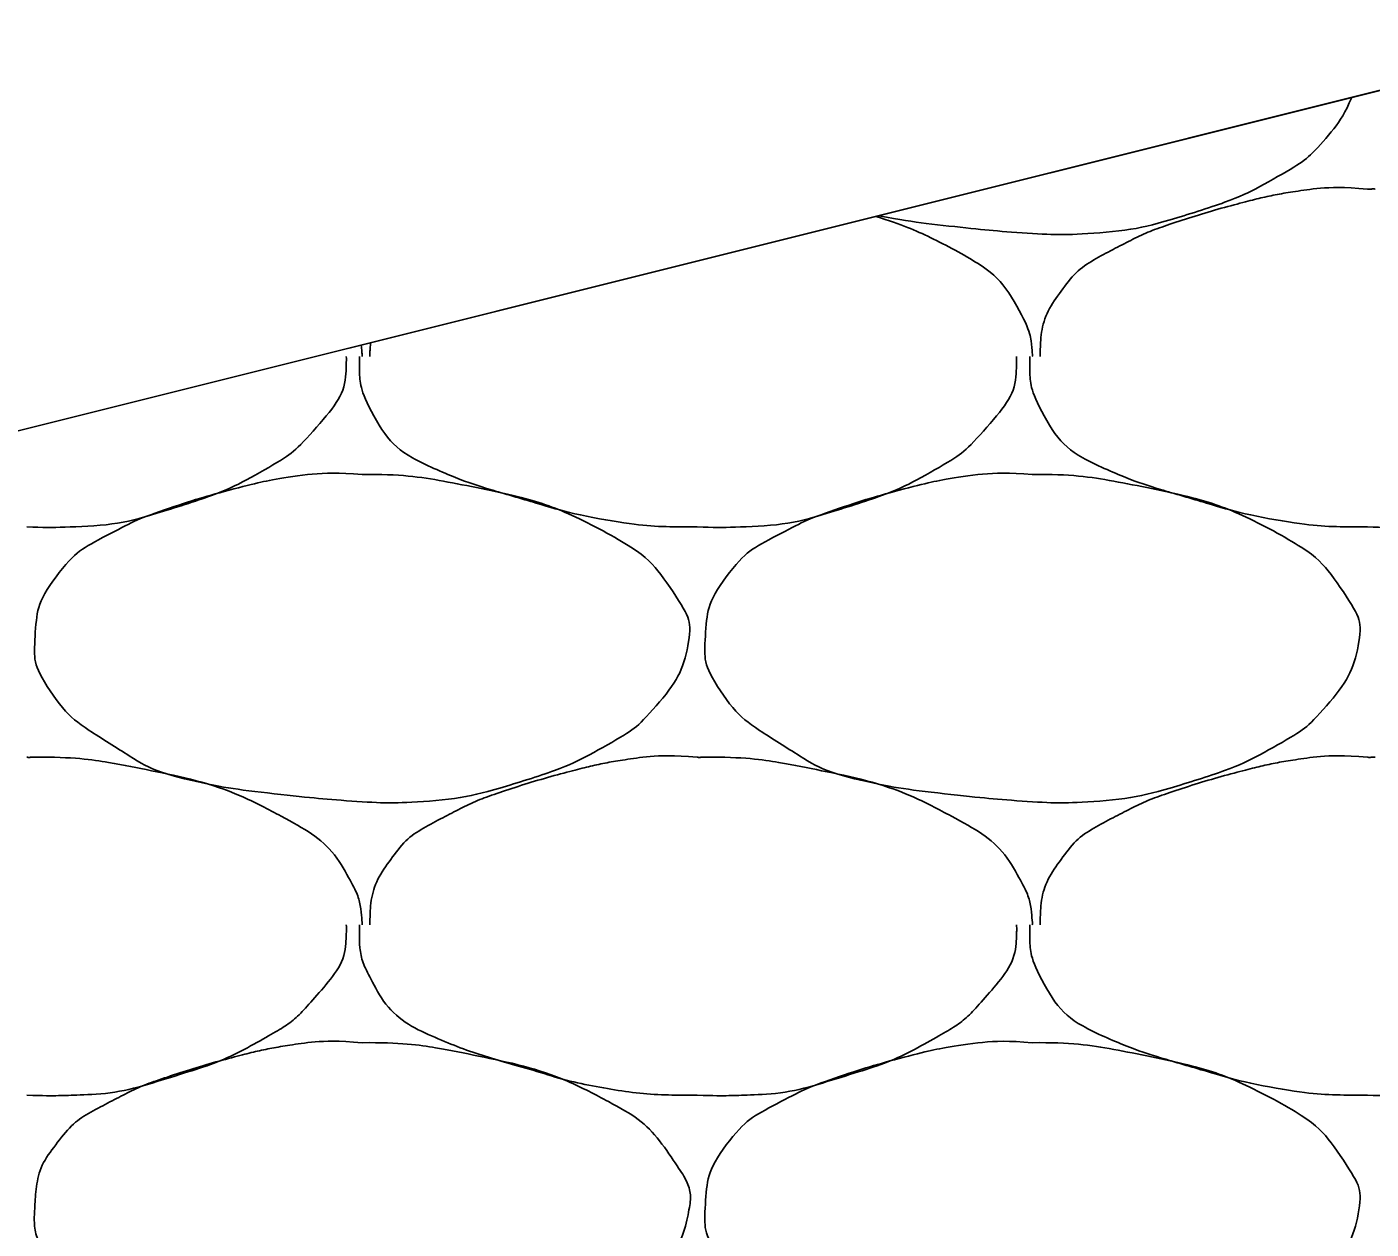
# Model space of a CAD drawing. Extents: x 1373719 to 1374161, y 379835 to 380167.
# Drawn here: x 1373948.682 to 1373949.606, y 380059.416 to 380060.243 of the extents above; entities that cross this region are included whole.
import ezdxf

# ---------------------------------------------------------------- set-up
doc = ezdxf.new("R2010")
doc.units = 0
doc.layers.add('Aggregate Base Course', color=7, linetype='Continuous')
doc.layers.add('SIGNATURE', color=7, linetype='Continuous')

msp = doc.modelspace()

# ---------------------------------------------------------------- linework, layer by layer
msp.add_line((1373949.71786, 380060.22565), (1373933.71446, 380056.2248))
at = {"layer": 'Aggregate Base Course'}
for points, degree in [([(1373949.59277, 380060.19438), (1373949.58827, 380060.18373), (1373949.58157, 380060.17339), (1373949.56457, 380060.1544), (1373949.55625, 380060.14805), (1373949.52787, 380060.13191), (1373949.50999, 380060.12327), (1373949.46465, 380060.10895), (1373949.43913, 380060.10247), (1373949.39962, 380060.1), (1373949.38637, 380060.09994), (1373949.35338, 380060.10214), (1373949.3336, 380060.10405), (1373949.29829, 380060.10792), (1373949.28293, 380060.11015), (1373949.26761, 380060.11309)], 3), ([(1373949.37861, 380060.01622), (1373949.37863, 380060.01682), (1373949.37859, 380060.01742), (1373949.37861, 380060.01802), (1373949.37894, 380060.0332), (1373949.38322, 380060.04777), (1373949.39301, 380060.06122), (1373949.40291, 380060.07484), (1373949.41517, 380060.08281), (1373949.42901, 380060.09002), (1373949.44085, 380060.0962), (1373949.45248, 380060.10199), (1373949.46501, 380060.10622), (1373949.48289, 380060.11226), (1373949.50074, 380060.11766), (1373949.51901, 380060.12242), (1373949.53033, 380060.12537), (1373949.54165, 380060.12781), (1373949.55321, 380060.12962), (1373949.56988, 380060.13223), (1373949.5869, 380060.13286), (1373949.60361, 380060.13142)], 3), ([(1373949.60361, 380060.13142), (1373949.6054, 380060.13132), (1373949.60721, 380060.13153), (1373949.60901, 380060.13142)], 2), ([(1373949.26563, 380060.1126), (1373949.2838, 380060.10684), (1373949.30147, 380060.09952), (1373949.33914, 380060.07934), (1373949.35505, 380060.06543), (1373949.37072, 380060.03624), (1373949.37248, 380060.02731), (1373949.37325, 380060.01742), (1373949.37332, 380060.01681), (1373949.37321, 380060.01622)], 3), ([(1373948.91781, 380060.01622), (1373948.91783, 380060.01682), (1373948.91779, 380060.01742), (1373948.91786, 380060.02062), (1373948.91804, 380060.02321), (1373948.91833, 380060.02577)], 3), ([(1373948.90161, 380060.01622), (1373948.90165, 380060.01442), (1373948.90167, 380060.01262), (1373948.90094, 380059.99258), (1373948.88936, 380059.97676), (1373948.86822, 380059.95303), (1373948.85965, 380059.94645), (1373948.83127, 380059.93031), (1373948.81339, 380059.92167), (1373948.76805, 380059.90735), (1373948.74256, 380059.90025), (1373948.70481, 380059.89878), (1373948.69339, 380059.89871), (1373948.68201, 380059.89922)], 3), ([(1373949.14281, 380059.89922), (1373949.14041, 380059.89922), (1373949.13801, 380059.89922), (1373949.11572, 380059.89922), (1373949.09592, 380059.90108), (1373949.05518, 380059.9084), (1373949.03512, 380059.91482), (1373948.997, 380059.92577), (1373948.97992, 380059.93147), (1373948.94375, 380059.94701), (1373948.92789, 380059.96081), (1373948.91262, 380059.9902), (1373948.91061, 380060.00034), (1373948.91061, 380060.01262), (1373948.91061, 380060.01442), (1373948.91061, 380060.01622)], 3), ([(1373948.91175, 380060.02413), (1373948.91204, 380060.02211), (1373948.91225, 380060.02007), (1373948.91245, 380060.01742), (1373948.91252, 380060.01681), (1373948.91241, 380060.01622)], 3), ([(1373949.36241, 380060.01622), (1373949.36245, 380060.01442), (1373949.36247, 380060.01262), (1373949.36174, 380059.99258), (1373949.35016, 380059.97676), (1373949.32902, 380059.95303), (1373949.32045, 380059.94645), (1373949.29207, 380059.93031), (1373949.27419, 380059.92167), (1373949.22885, 380059.90735), (1373949.20336, 380059.90025), (1373949.16561, 380059.89878), (1373949.15419, 380059.89871), (1373949.14281, 380059.89922)], 3), ([(1373949.60361, 380059.89922), (1373949.60121, 380059.89922), (1373949.59881, 380059.89922), (1373949.57652, 380059.89922), (1373949.55672, 380059.90108), (1373949.51598, 380059.9084), (1373949.49592, 380059.91482), (1373949.4578, 380059.92577), (1373949.44072, 380059.93147), (1373949.40455, 380059.94701), (1373949.38869, 380059.96081), (1373949.37342, 380059.9902), (1373949.37141, 380060.00034), (1373949.37141, 380060.01262), (1373949.37141, 380060.01442), (1373949.37141, 380060.01622)], 3), ([(1373949.82321, 380060.01622), (1373949.82325, 380060.01442), (1373949.82327, 380060.01262), (1373949.82254, 380059.99258), (1373949.81096, 380059.97676), (1373949.78982, 380059.95303), (1373949.78125, 380059.94645), (1373949.75287, 380059.93031), (1373949.73499, 380059.92167), (1373949.68965, 380059.90735), (1373949.66416, 380059.90025), (1373949.62641, 380059.89878), (1373949.61499, 380059.89871), (1373949.60361, 380059.89922)], 3), ([(1373948.91241, 380059.93522), (1373948.93877, 380059.93558), (1373948.96522, 380059.93161), (1373949.02383, 380059.91964), (1373949.05352, 380059.90984), (1373949.10334, 380059.88314), (1373949.11698, 380059.86867), (1373949.1359, 380059.84028), (1373949.13896, 380059.83045), (1373949.13437, 380059.80492), (1373949.12556, 380059.78813), (1373949.10377, 380059.7638), (1373949.09545, 380059.75745), (1373949.06707, 380059.74131), (1373949.04919, 380059.73267), (1373949.00385, 380059.71835), (1373948.97833, 380059.71187), (1373948.93882, 380059.7094), (1373948.92557, 380059.70934), (1373948.89258, 380059.71154), (1373948.8728, 380059.71345), (1373948.83121, 380059.71801), (1373948.8097, 380059.72145), (1373948.77055, 380059.7305), (1373948.75538, 380059.73994), (1373948.72173, 380059.76102), (1373948.70721, 380059.77194), (1373948.68813, 380059.80113), (1373948.68683, 380059.81174), (1373948.68825, 380059.83642), (1373948.69132, 380059.85113), (1373948.71242, 380059.87908), (1373948.72397, 380059.88661), (1373948.74965, 380059.9), (1373948.76128, 380059.90579), (1373948.79169, 380059.91606), (1373948.80954, 380059.92146), (1373948.83913, 380059.92917), (1373948.85045, 380059.93161), (1373948.87868, 380059.93603), (1373948.8957, 380059.93666), (1373948.91241, 380059.93522)], 3), ([(1373949.37321, 380059.93522), (1373949.39957, 380059.93558), (1373949.42602, 380059.93161), (1373949.48463, 380059.91964), (1373949.51432, 380059.90984), (1373949.56414, 380059.88314), (1373949.57778, 380059.86867), (1373949.5967, 380059.84028), (1373949.59976, 380059.83045), (1373949.59517, 380059.80492), (1373949.58636, 380059.78813), (1373949.56457, 380059.7638), (1373949.55625, 380059.75745), (1373949.52787, 380059.74131), (1373949.50999, 380059.73267), (1373949.46465, 380059.71835), (1373949.43913, 380059.71187), (1373949.39962, 380059.7094), (1373949.38637, 380059.70934), (1373949.35338, 380059.71154), (1373949.3336, 380059.71345), (1373949.29201, 380059.71801), (1373949.2705, 380059.72145), (1373949.23135, 380059.7305), (1373949.21618, 380059.73994), (1373949.18253, 380059.76102), (1373949.16801, 380059.77194), (1373949.14893, 380059.80113), (1373949.14763, 380059.81174), (1373949.14905, 380059.83642), (1373949.15212, 380059.85113), (1373949.17322, 380059.87908), (1373949.18477, 380059.88661), (1373949.21045, 380059.9), (1373949.22208, 380059.90579), (1373949.25249, 380059.91606), (1373949.27034, 380059.92146), (1373949.29993, 380059.92917), (1373949.31125, 380059.93161), (1373949.33948, 380059.93603), (1373949.3565, 380059.93666), (1373949.37321, 380059.93522)], 3), ([(1373948.68201, 380059.74082), (1373948.6838, 380059.74072), (1373948.68561, 380059.74093), (1373948.68741, 380059.74082)], 2), ([(1373948.68741, 380059.74082), (1373948.71377, 380059.74118), (1373948.74022, 380059.73721), (1373948.76661, 380059.73182), (1373948.79883, 380059.72524), (1373948.82852, 380059.71544), (1373948.85841, 380059.69942), (1373948.87834, 380059.68874), (1373948.89425, 380059.67483), (1373948.90521, 380059.65442), (1373948.90992, 380059.64564), (1373948.91168, 380059.63671), (1373948.91241, 380059.62742), (1373948.91245, 380059.62682), (1373948.91252, 380059.62621), (1373948.91241, 380059.62562)], 3), ([(1373948.91781, 380059.62562), (1373948.91783, 380059.62622), (1373948.91779, 380059.62682), (1373948.91781, 380059.62742), (1373948.91814, 380059.6426), (1373948.92242, 380059.65717), (1373948.93221, 380059.67062), (1373948.94211, 380059.68424), (1373948.95437, 380059.69221), (1373948.96821, 380059.69942), (1373948.98005, 380059.7056), (1373948.99168, 380059.71139), (1373949.00421, 380059.71562), (1373949.02209, 380059.72166), (1373949.03994, 380059.72706), (1373949.05821, 380059.73182), (1373949.06953, 380059.73477), (1373949.08085, 380059.73721), (1373949.09241, 380059.73902), (1373949.10908, 380059.74163), (1373949.1261, 380059.74226), (1373949.14281, 380059.74082)], 3), ([(1373949.14281, 380059.74082), (1373949.1446, 380059.74072), (1373949.14641, 380059.74093), (1373949.14821, 380059.74082)], 2), ([(1373949.14821, 380059.74082), (1373949.17457, 380059.74118), (1373949.20102, 380059.73721), (1373949.22741, 380059.73182), (1373949.25963, 380059.72524), (1373949.28932, 380059.71544), (1373949.31921, 380059.69942), (1373949.33914, 380059.68874), (1373949.35505, 380059.67483), (1373949.36601, 380059.65442), (1373949.37072, 380059.64564), (1373949.37248, 380059.63671), (1373949.37321, 380059.62742), (1373949.37325, 380059.62682), (1373949.37332, 380059.62621), (1373949.37321, 380059.62562)], 3), ([(1373949.37861, 380059.62562), (1373949.37863, 380059.62622), (1373949.37859, 380059.62682), (1373949.37861, 380059.62742), (1373949.37894, 380059.6426), (1373949.38322, 380059.65717), (1373949.39301, 380059.67062), (1373949.40291, 380059.68424), (1373949.41517, 380059.69221), (1373949.42901, 380059.69942), (1373949.44085, 380059.7056), (1373949.45248, 380059.71139), (1373949.46501, 380059.71562), (1373949.48289, 380059.72166), (1373949.50074, 380059.72706), (1373949.51901, 380059.73182), (1373949.53033, 380059.73477), (1373949.54165, 380059.73721), (1373949.55321, 380059.73902), (1373949.56988, 380059.74163), (1373949.5869, 380059.74226), (1373949.60361, 380059.74082)], 3), ([(1373949.60361, 380059.74082), (1373949.6054, 380059.74072), (1373949.60721, 380059.74093), (1373949.60901, 380059.74082)], 2), ([(1373948.90161, 380059.62562), (1373948.90165, 380059.62382), (1373948.90167, 380059.62202), (1373948.90161, 380059.62022), (1373948.90094, 380059.60198), (1373948.88936, 380059.58616), (1373948.87641, 380059.57162), (1373948.86822, 380059.56243), (1373948.85965, 380059.55585), (1373948.84941, 380059.55002), (1373948.83127, 380059.53971), (1373948.81339, 380059.53107), (1373948.79361, 380059.52482), (1373948.76805, 380059.51675), (1373948.74256, 380059.50965), (1373948.71621, 380059.50862), (1373948.70481, 380059.50818), (1373948.69339, 380059.50811), (1373948.68201, 380059.50862)], 3), ([(1373949.14281, 380059.50862), (1373949.14041, 380059.50862), (1373949.13801, 380059.50862), (1373949.13561, 380059.50862), (1373949.11572, 380059.50862), (1373949.09592, 380059.51048), (1373949.07621, 380059.51402), (1373949.05518, 380059.5178), (1373949.03512, 380059.52422), (1373949.01466, 380059.5301), (1373948.997, 380059.53517), (1373948.97992, 380059.54087), (1373948.96281, 380059.54822), (1373948.94375, 380059.55641), (1373948.92789, 380059.57021), (1373948.91781, 380059.58962), (1373948.91262, 380059.5996), (1373948.91061, 380059.60974), (1373948.91061, 380059.62022), (1373948.91061, 380059.62202), (1373948.91061, 380059.62382), (1373948.91061, 380059.62562)], 3), ([(1373949.36241, 380059.62562), (1373949.36245, 380059.62382), (1373949.36247, 380059.62202), (1373949.36241, 380059.62022), (1373949.36174, 380059.60198), (1373949.35016, 380059.58616), (1373949.33721, 380059.57162), (1373949.32902, 380059.56243), (1373949.32045, 380059.55585), (1373949.31021, 380059.55002), (1373949.29207, 380059.53971), (1373949.27419, 380059.53107), (1373949.25441, 380059.52482), (1373949.22885, 380059.51675), (1373949.20336, 380059.50965), (1373949.17701, 380059.50862), (1373949.16561, 380059.50818), (1373949.15419, 380059.50811), (1373949.14281, 380059.50862)], 3), ([(1373949.60361, 380059.50862), (1373949.60121, 380059.50862), (1373949.59881, 380059.50862), (1373949.57652, 380059.50862), (1373949.55672, 380059.51048), (1373949.51598, 380059.5178), (1373949.49592, 380059.52422), (1373949.4578, 380059.53517), (1373949.44072, 380059.54087), (1373949.40455, 380059.55641), (1373949.38869, 380059.57021), (1373949.37342, 380059.5996), (1373949.37141, 380059.60974), (1373949.37141, 380059.62202), (1373949.37141, 380059.62382), (1373949.37141, 380059.62562)], 3), ([(1373949.82321, 380059.62562), (1373949.82325, 380059.62382), (1373949.82327, 380059.62202), (1373949.82321, 380059.62022), (1373949.82254, 380059.60198), (1373949.81096, 380059.58616), (1373949.79801, 380059.57162), (1373949.78982, 380059.56243), (1373949.78125, 380059.55585), (1373949.77101, 380059.55002), (1373949.75287, 380059.53971), (1373949.73499, 380059.53107), (1373949.71521, 380059.52482), (1373949.68965, 380059.51675), (1373949.66416, 380059.50965), (1373949.63781, 380059.50862), (1373949.62641, 380059.50818), (1373949.61499, 380059.50811), (1373949.60361, 380059.50862)], 3), ([(1373948.91241, 380059.54462), (1373948.93877, 380059.54498), (1373948.96522, 380059.54101), (1373948.99161, 380059.53562), (1373949.02383, 380059.52904), (1373949.05352, 380059.51924), (1373949.08341, 380059.50322), (1373949.10334, 380059.49254), (1373949.11698, 380059.47807), (1373949.13021, 380059.45822), (1373949.1359, 380059.44968), (1373949.13896, 380059.43985), (1373949.13741, 380059.43122), (1373949.13437, 380059.41432), (1373949.12556, 380059.39753), (1373949.11221, 380059.38262), (1373949.10377, 380059.3732), (1373949.09545, 380059.36685), (1373949.08521, 380059.36102), (1373949.06707, 380059.35071), (1373949.04919, 380059.34207), (1373949.02941, 380059.33582), (1373949.00385, 380059.32775), (1373948.97833, 380059.32127), (1373948.95201, 380059.31962), (1373948.93882, 380059.3188), (1373948.92557, 380059.31874), (1373948.91241, 380059.31962), (1373948.89258, 380059.32094), (1373948.8728, 380059.32285), (1373948.85301, 380059.32502), (1373948.83121, 380059.32741), (1373948.8097, 380059.33085), (1373948.78821, 380059.33582), (1373948.77055, 380059.3399), (1373948.75538, 380059.34934), (1373948.73961, 380059.35922), (1373948.72173, 380059.37042), (1373948.70721, 380059.38134), (1373948.69461, 380059.40062), (1373948.68813, 380059.41053), (1373948.68683, 380059.42114), (1373948.68741, 380059.43122), (1373948.68825, 380059.44582), (1373948.69132, 380059.46053), (1373948.70181, 380059.47442), (1373948.71242, 380059.48848), (1373948.72397, 380059.49601), (1373948.73781, 380059.50322), (1373948.74965, 380059.5094), (1373948.76128, 380059.51519), (1373948.77381, 380059.51942), (1373948.79169, 380059.52546), (1373948.80954, 380059.53086), (1373948.82781, 380059.53562), (1373948.83913, 380059.53857), (1373948.85045, 380059.54101), (1373948.86201, 380059.54282), (1373948.87868, 380059.54543), (1373948.8957, 380059.54606), (1373948.91241, 380059.54462)], 3), ([(1373949.37321, 380059.54462), (1373949.39957, 380059.54498), (1373949.42602, 380059.54101), (1373949.48463, 380059.52904), (1373949.51432, 380059.51924), (1373949.56414, 380059.49254), (1373949.57778, 380059.47807), (1373949.5967, 380059.44968), (1373949.59976, 380059.43985), (1373949.59517, 380059.41432), (1373949.58636, 380059.39753), (1373949.56457, 380059.3732), (1373949.55625, 380059.36685), (1373949.52787, 380059.35071), (1373949.50999, 380059.34207), (1373949.46465, 380059.32775), (1373949.43913, 380059.32127), (1373949.39962, 380059.3188), (1373949.38637, 380059.31874), (1373949.35338, 380059.32094), (1373949.3336, 380059.32285), (1373949.29201, 380059.32741), (1373949.2705, 380059.33085), (1373949.23135, 380059.3399), (1373949.21618, 380059.34934), (1373949.18253, 380059.37042), (1373949.16801, 380059.38134), (1373949.14893, 380059.41053), (1373949.14763, 380059.42114), (1373949.14905, 380059.44582), (1373949.15212, 380059.46053), (1373949.17322, 380059.48848), (1373949.18477, 380059.49601), (1373949.21045, 380059.5094), (1373949.22208, 380059.51519), (1373949.25249, 380059.52546), (1373949.27034, 380059.53086), (1373949.29993, 380059.53857), (1373949.31125, 380059.54101), (1373949.33948, 380059.54543), (1373949.3565, 380059.54606), (1373949.37321, 380059.54462)], 3)]:
    msp.add_open_spline(points, degree=degree, dxfattribs=at)
at = {"layer": 'SIGNATURE'}
msp.add_lwpolyline([(1373943.39751, 380058.64556), (1373951.08236, 380058.79926), (1373950.5395, 380060.008), (1373949.88788, 380059.98213), (1373950.14863, 380060.24288), (1373949.71786, 380060.22565), (1373947.33919, 380059.63098)], close=True, dxfattribs=at)

doc.saveas('drawing.dxf')
